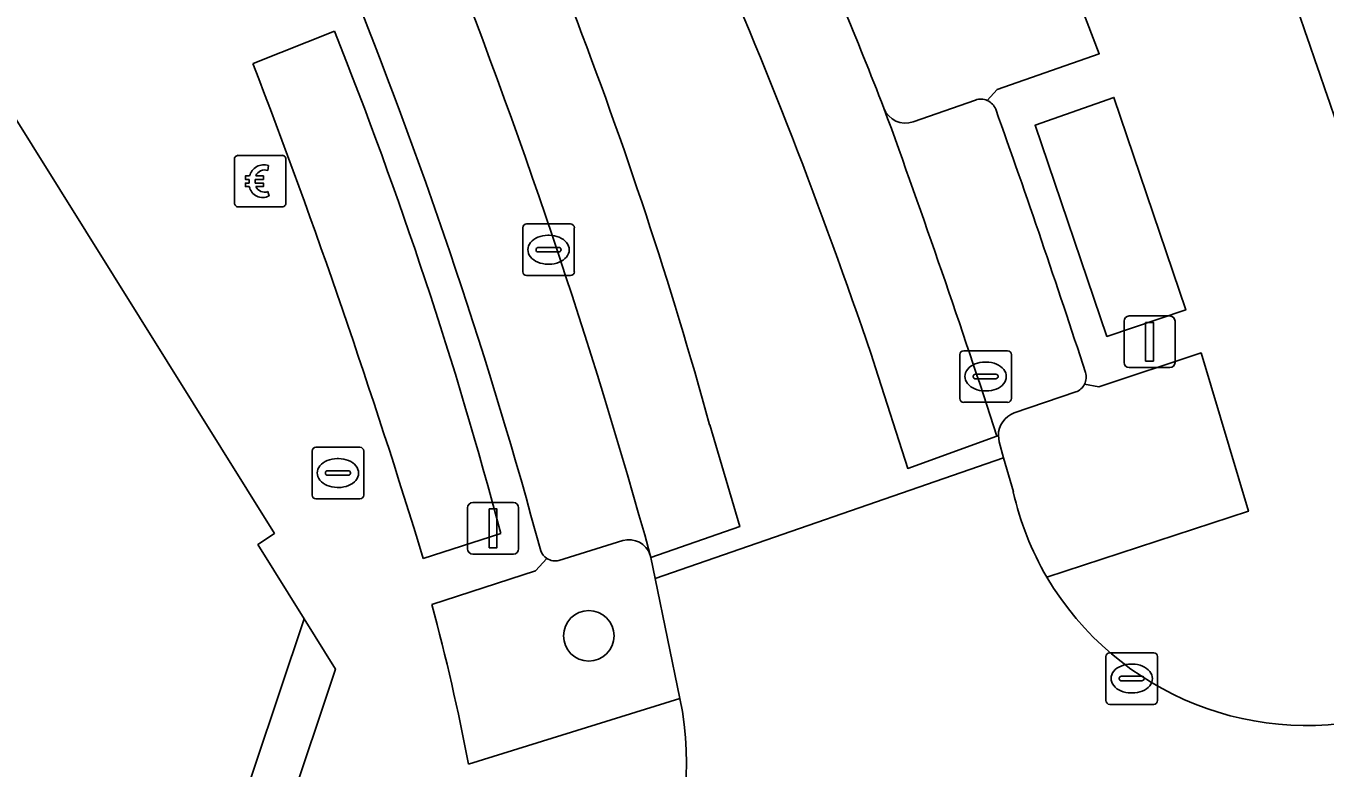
# Model space of a CAD drawing. Extents: x 159716 to 160783, y 383290 to 384031.
# Drawn here: x 160569.04 to 160594.23, y 383437.94 to 383452.32 of the extents above; entities that cross this region are included whole.
import ezdxf

# ---------------------------------------------------------------- set-up
doc = ezdxf.new("R2010")
doc.units = 0
for name, color, linetype in [('IMGEO_Betaalautomaat', 7, 'Continuous'), ('IMGEO_Boom', 7, 'Continuous'), ('IMGEO_Brandkraan', 7, 'Continuous'), ('IMGEO_Groenvoorziening', 7, 'Continuous'), ('IMGEO_Kolk', 7, 'Continuous'), ('IMGEO_Lichtmast', 7, 'Continuous'), ('IMGEO_Pand', 7, 'Continuous'), ('IMGEO_Pand_overbouw', 7, 'Continuous'), ('IMGEO_Parkeervlak_open', 7, 'Continuous'), ('IMGEO_Rijbaan_lokaal_gesloten', 7, 'Continuous'), ('IMGEO_Rijbaan_lokaal_open', 7, 'Continuous'), ('IMGEO_Voetpad_open', 7, 'Continuous')]:
    doc.layers.add(name, color=color, linetype=linetype)

msp = doc.modelspace()

# ---------------------------------------------------------------- linework, layer by layer
at = {"layer": 'IMGEO_Betaalautomaat'}
for p, q in [((160573.084, 383448.892), (160573.084, 383449.733)), ((160573.084, 383449.733), (160573.084, 383448.892)), ((160573.159, 383449.816), (160574, 383449.816)), ((160574, 383449.816), (160573.159, 383449.816)), ((160573.746, 383449.621), (160573.729, 383449.521)), ((160574.083, 383449.742), (160574.083, 383448.901)), ((160574.083, 383448.901), (160574.083, 383449.742)), ((160573.367, 383449.28), (160573.367, 383449.348)), ((160573.488, 383449.348), (160573.488, 383449.28)), ((160573.733, 383449.115), (160573.755, 383449.028)), ((160574.009, 383448.817), (160573.168, 383448.817)), ((160573.168, 383448.817), (160574.009, 383448.817))]:
    msp.add_line(p, q, dxfattribs=at)
for points in [[(160573.367, 383449.348), (160573.298, 383449.348), (160573.298, 383449.417), (160573.377, 383449.417)], [(160573.499, 383449.417), (160573.646, 383449.417), (160573.646, 383449.348), (160573.488, 383449.348)], [(160573.372, 383449.211), (160573.298, 383449.211), (160573.298, 383449.28), (160573.367, 383449.28)], [(160573.488, 383449.28), (160573.646, 383449.28), (160573.646, 383449.211), (160573.502, 383449.211)]]:
    msp.add_lwpolyline(points, dxfattribs=at)
for centre, radius, start, end in [((160573.162, 383449.739), 0.0779, 92.4484, 184.2845), ((160573.162, 383449.739), 0.0779, 92.4484, 184.2845), ((160573.66, 383449.341), 0.293, 73.014, 165.0139), ((160574.006, 383449.739), 0.0779, 2.4484, 94.2845), ((160574.006, 383449.739), 0.0779, 2.4484, 94.2845), ((160573.666, 383449.354), 0.179, 69.3236, 159.5683), ((160573.633, 383449.266), 0.267, 191.8096, 297.0389), ((160573.666, 383449.281), 0.179, 202.7625, 291.8693), ((160573.162, 383448.895), 0.0779, 182.4484, 274.2845), ((160573.162, 383448.895), 0.0779, 182.4484, 274.2845), ((160574.006, 383448.895), 0.0779, 272.4484, 4.2845), ((160574.006, 383448.895), 0.0779, 272.4484, 4.2845)]:
    msp.add_arc(centre, radius, start, end, dxfattribs=at)
at = {"layer": 'IMGEO_Boom'}
msp.add_circle((160579.956, 383440.501), 0.489, dxfattribs=at)
at = {"layer": 'IMGEO_Brandkraan'}
for p, q in [((160574.59, 383443.231), (160574.59, 383444.083)), ((160574.665, 383444.157), (160575.517, 383444.157)), ((160575.591, 383444.083), (160575.591, 383443.231)), ((160575.078, 383443.937), (160575.103, 383443.937)), ((160574.849, 383443.651), (160574.849, 383443.663)), ((160575.287, 383443.614), (160574.889, 383443.614)), ((160574.892, 383443.7), (160575.29, 383443.7)), ((160575.333, 383443.663), (160575.333, 383443.651)), ((160575.101, 383443.377), (160575.076, 383443.377)), ((160575.517, 383443.157), (160574.665, 383443.157))]:
    msp.add_line(p, q, dxfattribs=at)
for points in [[(160574.59, 383443.231), (160574.59, 383444.083)], [(160574.665, 383444.157), (160575.517, 383444.157)], [(160575.591, 383444.083), (160575.591, 383443.231)], [(160575.517, 383443.157), (160574.665, 383443.157)]]:
    msp.add_lwpolyline(points, dxfattribs=at)
for centre, radius, start, end in [((160574.667, 383444.081), 0.0765, 91.552, 178.448), ((160574.667, 383444.081), 0.0765, 91.552, 178.448), ((160575.515, 383444.081), 0.0765, 1.552, 88.448), ((160575.515, 383444.081), 0.0765, 1.552, 88.448), ((160574.889, 383443.66), 0.0403, 85.8775, 175.7526), ((160574.886, 383443.65), 0.0366, 178.938, 274.7102), ((160575.29, 383443.657), 0.043, 264.8664, 352.4533), ((160575.294, 383443.662), 0.0386, 1.7309, 96.639), ((160574.667, 383443.233), 0.0765, 181.552, 268.448), ((160574.667, 383443.233), 0.0765, 181.552, 268.448), ((160575.515, 383443.233), 0.0765, 271.552, 358.448), ((160575.515, 383443.233), 0.0765, 271.552, 358.448)]:
    msp.add_arc(centre, radius, start, end, dxfattribs=at)
for centre, major_axis, ratio, start_param, end_param in [((160575.077, 383443.657), (-0.387, 0.002), 0.722429, 4.712389, 7.853982), ((160575.102, 383443.657), (-0.39, 0.002), 0.717154, 1.570796, 4.712389)]:
    msp.add_ellipse(centre, major_axis=major_axis, ratio=ratio, start_param=start_param, end_param=end_param, dxfattribs=at)
at = {"layer": 'IMGEO_Groenvoorziening'}
for points in [[(160587.684, 383450.879), (160587.878, 383451.09), (160589.856, 383451.785), (160589.502, 383452.695), (160587.948, 383456.379)], [(160575.022, 383452.223), (160573.444, 383451.598)], [(160586.247, 383450.466), (160587.452, 383450.888)], [(160588.839, 383441.64), (160592.749, 383442.915), (160591.83, 383445.985)], [(160591.83, 383445.985), (160589.847, 383445.327), (160589.57, 383445.38)], [(160589.398, 383445.23), (160588.205, 383444.826)], [(160587.898, 383444.384), (160587.913, 383444.264), (160588.001, 383443.952), (160588.189, 383443.291)], [(160576.747, 383441.998), (160578.249, 383442.486)], [(160580.613, 383442.349), (160579.378, 383441.961)], [(160581.245, 383441.611), (160581.162, 383442.02), (160581.148, 383442.068)], [(160579.143, 383442.001), (160578.923, 383441.764), (160576.912, 383441.106)], [(160577.624, 383438.012), (160581.721, 383439.284), (160581.245, 383441.611)]]:
    msp.add_lwpolyline(points, dxfattribs=at)
msp.add_lwpolyline([(160588.609, 383450.401), (160590.002, 383446.306), (160591.534, 383446.818), (160590.14, 383450.938)], close=True, dxfattribs=at)
for centre, radius, start, end in [((160499.855, 383417.304), 92.104, 21.27863, 23.9529), ((160371.023, 383374.907), 235.857, 16.97046, 19.28262), ((160496.398, 383420.763), 84.685, 14.86381, 21.80827), ((160437.871, 383399.584), 145.208, 16.98308, 20.98976), ((160587.557, 383450.596), 0.31, 65.8195, 109.7373), ((160586.097, 383450.886), 0.446, 200.5713, 289.6607), ((160589.303, 383445.513), 0.299, 288.6171, 333.5658), ((160588.375, 383444.38), 0.477, 110.8631, 179.5716), ((160593.797, 383444.545), 5.747, 192.6089, 210.3703), ((160580.732, 383441.926), 0.439, 18.8267, 105.7534), ((160579.307, 383442.256), 0.303, 237.1873, 283.493), ((160535.867, 383430.032), 42.513, 10.8195, 15.0994)]:
    msp.add_arc(centre, radius, start, end, dxfattribs=at)
at = {"layer": 'IMGEO_Kolk'}
for p, q in [((160578.674, 383447.56), (160578.674, 383448.412)), ((160578.749, 383448.486), (160579.601, 383448.486)), ((160579.675, 383448.412), (160579.675, 383447.56)), ((160579.162, 383448.266), (160579.187, 383448.266)), ((160578.933, 383447.98), (160578.933, 383447.992)), ((160579.371, 383447.943), (160578.973, 383447.943)), ((160578.976, 383448.029), (160579.374, 383448.029)), ((160579.417, 383447.992), (160579.417, 383447.98)), ((160579.185, 383447.706), (160579.16, 383447.706)), ((160579.601, 383447.486), (160578.749, 383447.486)), ((160587.151, 383445.102), (160587.151, 383445.954)), ((160587.226, 383446.028), (160588.078, 383446.028)), ((160587.639, 383445.808), (160587.664, 383445.808)), ((160588.152, 383445.954), (160588.152, 383445.102)), ((160587.453, 383445.571), (160587.851, 383445.571)), ((160587.41, 383445.522), (160587.41, 383445.534)), ((160587.848, 383445.485), (160587.45, 383445.485)), ((160587.894, 383445.534), (160587.894, 383445.522)), ((160587.662, 383445.248), (160587.637, 383445.248)), ((160588.078, 383445.028), (160587.226, 383445.028)), ((160589.984, 383439.247), (160589.984, 383440.099)), ((160590.059, 383440.173), (160590.911, 383440.173)), ((160590.985, 383440.099), (160590.985, 383439.247)), ((160590.472, 383439.953), (160590.497, 383439.953)), ((160590.243, 383439.667), (160590.243, 383439.679)), ((160590.681, 383439.63), (160590.283, 383439.63)), ((160590.286, 383439.716), (160590.684, 383439.716)), ((160590.727, 383439.679), (160590.727, 383439.667)), ((160590.495, 383439.393), (160590.47, 383439.393)), ((160590.911, 383439.173), (160590.059, 383439.173))]:
    msp.add_line(p, q, dxfattribs=at)
for points in [[(160578.674, 383447.56), (160578.674, 383448.412)], [(160578.749, 383448.486), (160579.601, 383448.486)], [(160579.675, 383448.412), (160579.675, 383447.56)], [(160579.601, 383447.486), (160578.749, 383447.486)], [(160587.151, 383445.102), (160587.151, 383445.954)], [(160587.226, 383446.028), (160588.078, 383446.028)], [(160588.152, 383445.954), (160588.152, 383445.102)], [(160588.078, 383445.028), (160587.226, 383445.028)], [(160589.984, 383439.247), (160589.984, 383440.099)], [(160590.059, 383440.173), (160590.911, 383440.173)], [(160590.985, 383440.099), (160590.985, 383439.247)], [(160590.911, 383439.173), (160590.059, 383439.173)]]:
    msp.add_lwpolyline(points, dxfattribs=at)
for centre, radius, start, end in [((160578.751, 383448.41), 0.0765, 91.552, 178.448), ((160578.751, 383448.41), 0.0765, 91.552, 178.448), ((160579.599, 383448.41), 0.0765, 1.552, 88.448), ((160579.599, 383448.41), 0.0765, 1.552, 88.448), ((160578.973, 383447.989), 0.0403, 85.8775, 175.7526), ((160578.97, 383447.979), 0.0366, 178.938, 274.7102), ((160579.374, 383447.986), 0.043, 264.8664, 352.4533), ((160579.378, 383447.991), 0.0386, 1.7309, 96.639), ((160578.751, 383447.562), 0.0765, 181.552, 268.448), ((160578.751, 383447.562), 0.0765, 181.552, 268.448), ((160579.599, 383447.562), 0.0765, 271.552, 358.448), ((160579.599, 383447.562), 0.0765, 271.552, 358.448), ((160587.228, 383445.952), 0.0765, 91.552, 178.448), ((160587.228, 383445.952), 0.0765, 91.552, 178.448), ((160588.076, 383445.952), 0.0765, 1.552, 88.448), ((160588.076, 383445.952), 0.0765, 1.552, 88.448), ((160587.45, 383445.531), 0.0403, 85.8775, 175.7526), ((160587.855, 383445.533), 0.0386, 1.7309, 96.639), ((160587.447, 383445.521), 0.0366, 178.938, 274.7102), ((160587.851, 383445.528), 0.043, 264.8664, 352.4533), ((160587.228, 383445.104), 0.0765, 181.552, 268.448), ((160587.228, 383445.104), 0.0765, 181.552, 268.448), ((160588.076, 383445.104), 0.0765, 271.552, 358.448), ((160588.076, 383445.104), 0.0765, 271.552, 358.448), ((160590.061, 383440.097), 0.0765, 91.552, 178.448), ((160590.061, 383440.097), 0.0765, 91.552, 178.448), ((160590.909, 383440.097), 0.0765, 1.552, 88.448), ((160590.909, 383440.097), 0.0765, 1.552, 88.448), ((160590.283, 383439.676), 0.0403, 85.8775, 175.7526), ((160590.28, 383439.666), 0.0366, 178.938, 274.7102), ((160590.684, 383439.673), 0.043, 264.8664, 352.4533), ((160590.688, 383439.678), 0.0386, 1.7309, 96.639), ((160590.061, 383439.249), 0.0765, 181.552, 268.448), ((160590.061, 383439.249), 0.0765, 181.552, 268.448), ((160590.909, 383439.249), 0.0765, 271.552, 358.448), ((160590.909, 383439.249), 0.0765, 271.552, 358.448)]:
    msp.add_arc(centre, radius, start, end, dxfattribs=at)
for centre, major_axis, ratio, start_param, end_param in [((160579.161, 383447.986), (-0.387, 0.002), 0.722429, 4.712389, 7.853982), ((160579.186, 383447.986), (-0.39, 0.002), 0.717154, 1.570796, 4.712389), ((160587.638, 383445.528), (-0.387, 0.002), 0.722429, 4.712389, 7.853982), ((160587.663, 383445.528), (-0.39, 0.002), 0.717154, 1.570796, 4.712389), ((160590.471, 383439.673), (-0.387, 0.002), 0.722429, 4.712389, 7.853982), ((160590.496, 383439.673), (-0.39, 0.002), 0.717154, 1.570796, 4.712389)]:
    msp.add_ellipse(centre, major_axis=major_axis, ratio=ratio, start_param=start_param, end_param=end_param, dxfattribs=at)
at = {"layer": 'IMGEO_Lichtmast'}
for p, q in [((160590.335, 383445.802), (160590.335, 383446.602)), ((160590.335, 383446.602), (160590.335, 383445.802)), ((160590.435, 383446.702), (160591.225, 383446.702)), ((160591.225, 383446.702), (160590.435, 383446.702)), ((160591.325, 383446.602), (160591.325, 383445.802)), ((160591.325, 383445.802), (160591.325, 383446.602)), ((160591.225, 383445.702), (160590.435, 383445.702)), ((160590.435, 383445.702), (160591.225, 383445.702)), ((160577.705, 383443.085), (160578.495, 383443.085)), ((160578.495, 383443.085), (160577.705, 383443.085)), ((160577.605, 383442.185), (160577.605, 383442.985)), ((160577.605, 383442.985), (160577.605, 383442.185)), ((160578.595, 383442.985), (160578.595, 383442.185)), ((160578.595, 383442.185), (160578.595, 383442.985)), ((160578.495, 383442.085), (160577.705, 383442.085)), ((160577.705, 383442.085), (160578.495, 383442.085))]:
    msp.add_line(p, q, dxfattribs=at)
for points in [[(160590.755, 383446.577), (160590.905, 383446.577), (160590.905, 383445.827), (160590.755, 383445.827), (160590.755, 383446.577)], [(160578.025, 383442.96), (160578.175, 383442.96), (160578.175, 383442.21), (160578.025, 383442.21), (160578.025, 383442.96)]]:
    msp.add_lwpolyline(points, dxfattribs=at)
for centre, start, end in [((160590.435, 383446.602), 90, 180), ((160590.435, 383446.602), 90, 180), ((160591.225, 383446.602), 0, 90), ((160591.225, 383446.602), 360, 90), ((160590.435, 383445.802), 180, 270), ((160590.435, 383445.802), 180, 270), ((160591.225, 383445.802), 270, 0), ((160591.225, 383445.802), 270, 0), ((160577.705, 383442.985), 90, 180), ((160577.705, 383442.985), 90, 180), ((160578.495, 383442.985), 0, 90), ((160578.495, 383442.985), 360, 90), ((160577.705, 383442.185), 180, 270), ((160577.705, 383442.185), 180, 270), ((160578.495, 383442.185), 270, 0), ((160578.495, 383442.185), 270, 0)]:
    msp.add_arc(centre, 0.1, start, end, dxfattribs=at)
at = {"layer": 'IMGEO_Pand'}
msp.add_lwpolyline([(160573.006, 383436.567), (160574.435, 383440.833), (160573.539, 383442.271), (160573.86, 383442.485), (160564.995, 383456.69), (160564.17, 383456.252), (160553.072, 383449.278)], dxfattribs=at)
at = {"layer": 'IMGEO_Pand_overbouw'}
msp.add_lwpolyline([(160573.006, 383436.567), (160574.127, 383437.106), (160575.043, 383439.853), (160574.435, 383440.833)], close=True, dxfattribs=at)
at = {"layer": 'IMGEO_Parkeervlak_open'}
for points in [[(160587.452, 383450.888), (160586.247, 383450.466)], [(160588.205, 383444.826), (160589.398, 383445.23)], [(160587.871, 383444.374), (160587.898, 383444.384)], [(160579.378, 383441.961), (160580.613, 383442.349)]]:
    msp.add_lwpolyline(points, dxfattribs=at)
for centre, radius, start, end in [((160465.915, 383410.086), 119.589, 15.51138, 21.7062), ((160485.567, 383416.889), 96.81, 15.12497, 21.87526), ((160587.557, 383450.596), 0.31, 65.8195, 109.7373), ((160587.555, 383450.591), 0.316, 22.1372, 65.7921), ((160586.097, 383450.886), 0.446, 200.5713, 289.6607), ((160402.774, 383384.114), 194.659, 18.03321, 20.01189), ((160400.011, 383383.79), 199.401, 18.06065, 19.60935), ((160589.298, 383445.515), 0.304, 333.5318, 17.977), ((160589.303, 383445.513), 0.299, 288.6171, 333.5658), ((160588.375, 383444.38), 0.477, 110.8631, 179.5716), ((160580.732, 383441.926), 0.439, 18.8267, 105.7534), ((160579.308, 383442.256), 0.304, 200.5778, 237.0245), ((160579.307, 383442.256), 0.303, 237.1873, 283.493)]:
    msp.add_arc(centre, radius, start, end, dxfattribs=at)
at = {"layer": 'IMGEO_Rijbaan_lokaal_gesloten'}
for points in [[(160585.519, 383445.696), (160586.14, 383443.748), (160587.871, 383444.374)], [(160581.148, 383442.068), (160581.162, 383442.02), (160582.884, 383442.62), (160582.3, 383444.594)]]:
    msp.add_lwpolyline(points, dxfattribs=at)
for centre, radius, start, end in [((160490.87, 383413.96), 99.827, 18.53633, 28.7879), ((160499.391, 383421.668), 86.02, 15.45713, 26.78458), ((160499.855, 383417.304), 92.104, 21.27863, 23.9529), ((160465.915, 383410.086), 119.589, 15.51138, 21.7062), ((160402.774, 383384.114), 194.659, 18.03321, 20.01189)]:
    msp.add_arc(centre, radius, start, end, dxfattribs=at)
at = {"layer": 'IMGEO_Rijbaan_lokaal_open'}
for points in [[(160582.3, 383444.594), (160582.884, 383442.62), (160581.162, 383442.02), (160581.245, 383441.611), (160588.001, 383443.952), (160587.913, 383444.264), (160587.898, 383444.384), (160587.871, 383444.374), (160586.14, 383443.748), (160585.519, 383445.696)], [(160588.189, 383443.291), (160588.001, 383443.952), (160581.245, 383441.611), (160581.721, 383439.284)]]:
    msp.add_lwpolyline(points, dxfattribs=at)
for centre, radius, start, end in [((160490.87, 383413.96), 99.827, 18.53633, 28.7879), ((160499.391, 383421.668), 86.02, 15.45713, 26.78458), ((160593.797, 383444.545), 5.747, 192.6089, 210.3703), ((160593.876, 383444.608), 5.846, 210.5064, 286.1401), ((160576.242, 383438.088), 5.608, 291.7946, 12.3106)]:
    msp.add_arc(centre, radius, start, end, dxfattribs=at)
at = {"layer": 'IMGEO_Voetpad_open'}
for points in [[(160556.136, 383468.813), (160556.322, 383468.929), (160557.49, 383467.053), (160556.429, 383466.393), (160560.979, 383459.084), (160562.041, 383459.745), (160563.204, 383457.878), (160563.018, 383457.762), (160562.144, 383457.218), (160562.964, 383455.903), (160563.903, 383456.426), (160564.017, 383456.497), (160564.17, 383456.252), (160564.995, 383456.69), (160573.86, 383442.485), (160573.539, 383442.271), (160574.435, 383440.833), (160573.006, 383436.567)], [(160585.559, 383455.99), (160585.845, 383455.984), (160587.733, 383456.887), (160587.948, 383456.379), (160589.502, 383452.695), (160589.856, 383451.785), (160587.878, 383451.09), (160587.684, 383450.879)], [(160573.444, 383451.598), (160575.022, 383452.223)], [(160589.57, 383445.38), (160589.847, 383445.327), (160591.83, 383445.985), (160592.749, 383442.915), (160588.839, 383441.64)], [(160578.249, 383442.486), (160576.747, 383441.998)], [(160576.912, 383441.106), (160578.923, 383441.764), (160579.143, 383442.001)], [(160581.721, 383439.284), (160577.624, 383438.012)]]:
    msp.add_lwpolyline(points, dxfattribs=at)
msp.add_lwpolyline([(160590.14, 383450.938), (160591.534, 383446.818), (160590.002, 383446.306), (160588.609, 383450.401)], close=True, dxfattribs=at)
for centre, radius, start, end in [((160485.567, 383416.889), 96.81, 15.12497, 21.87526), ((160371.023, 383374.907), 235.857, 16.97046, 19.28262), ((160496.398, 383420.763), 84.685, 14.86381, 21.80827), ((160437.871, 383399.584), 145.208, 16.98308, 20.98976), ((160587.555, 383450.591), 0.316, 22.1372, 65.7921), ((160400.011, 383383.79), 199.401, 18.06065, 19.60935), ((160589.298, 383445.515), 0.304, 333.5318, 17.977), ((160579.308, 383442.256), 0.304, 200.5778, 237.0245), ((160593.876, 383444.608), 5.846, 210.5064, 286.1401), ((160535.867, 383430.032), 42.513, 10.8195, 15.0994), ((160576.242, 383438.088), 5.608, 291.7946, 12.3106)]:
    msp.add_arc(centre, radius, start, end, dxfattribs=at)

doc.saveas('drawing.dxf')
